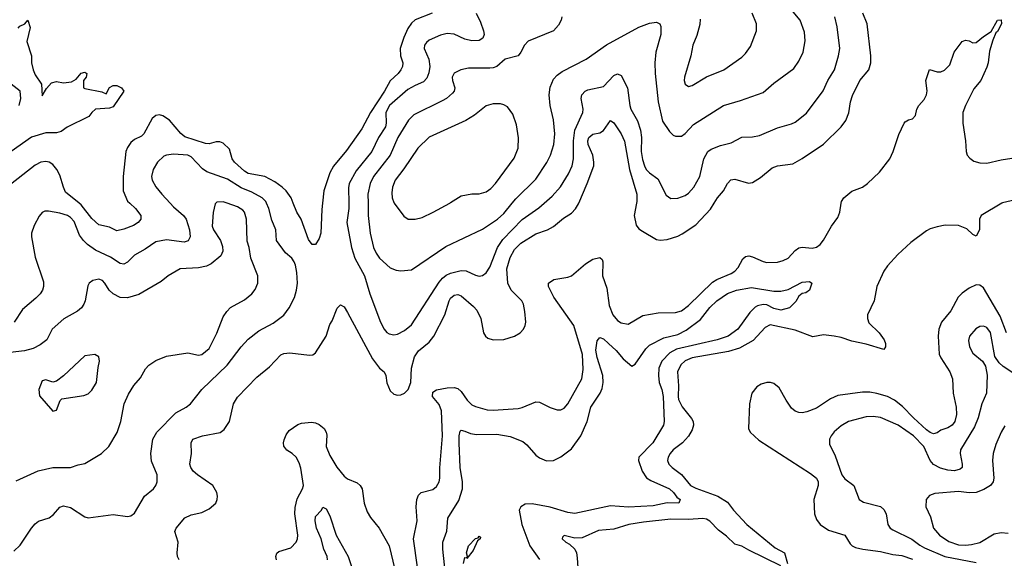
# Model space of a CAD drawing. Header units: inches. Extents: x 1305375 to 1407406, y 744550 to 841633.
# Tile 371 of 509: x 1352804 to 1358348, y 817999 to 821033. Entities that reach past the tile are written whole.
import ezdxf

# ---------------------------------------------------------------- set-up
doc = ezdxf.new("R2010")
doc.units = ezdxf.units.IN
doc.header["$MEASUREMENT"] = 0
doc.layers.add('B3851', color=7, linetype='Continuous')
doc.layers.add('B3852', color=7, linetype='Continuous')

msp = doc.modelspace()

# ---------------------------------------------------------------- linework, layer by layer
at = {"layer": 'B3851', "color": 5}
for points, elevation in [([(1353907.1, 820000), (1353903.4, 819996.6), (1353893, 819947), (1353887.9, 819870), (1353895.5, 819850), (1353934.7, 819790), (1353944.8, 819755.2), (1353946.7, 819730), (1353936.5, 819703.5), (1353881.9, 819658.1), (1353854.6, 819645.4), (1353810, 819635), (1353706.8, 819630), (1353640.5, 819590), (1353601.1, 819558.9), (1353474.7, 819485.3), (1353410, 819466), (1353370, 819468.7), (1353330, 819489.7), (1353308.3, 819510), (1353283.5, 819550), (1353270, 819563.5), (1353250, 819570.8), (1353215.2, 819564.8), (1353194.9, 819550), (1353186.6, 819533.4), (1353171.5, 819450), (1353164.9, 819430), (1353151.6, 819410), (1353129.3, 819390.7), (1353051.4, 819348.6), (1352987, 819290), (1352956, 819230), (1352918.6, 819201.4), (1352879.7, 819180.3), (1352831.3, 819168.7), (1352750, 819158.7)], 1260), ([(1352770, 818039.3), (1352806.9, 818073.1), (1352869.8, 818170), (1352890, 818193.8), (1352910, 818209), (1352970, 818228.1), (1352993.8, 818246.2), (1353030, 818286.9), (1353050, 818295), (1353090, 818285.8), (1353170, 818233.1), (1353190, 818227.2), (1353330, 818247), (1353410, 818235.8), (1353430, 818239.3), (1353450, 818253.4), (1353506, 818350), (1353557, 818390), (1353571, 818409), (1353578, 818430), (1353576.9, 818470), (1353545.8, 818545.8), (1353541.1, 818590), (1353553.5, 818670), (1353575.9, 818710), (1353681.9, 818818.1), (1353740.5, 818850), (1353765.1, 818870), (1353828.6, 818950), (1353972.1, 819087.9), (1354050, 819190.2), (1354090, 819234.4), (1354150, 819281.5), (1354230, 819323.8), (1354290, 819369.4), (1354321, 819410), (1354350.9, 819469.1), (1354362.6, 819510), (1354367.7, 819550), (1354365, 819610), (1354356.5, 819650), (1354349.8, 819670), (1354335.1, 819690), (1354299.9, 819719.9), (1354249.8, 819790), (1354245.2, 819850), (1354224.2, 819904.2), (1354206.7, 819970), (1354193.6, 820000)], 1240), ([(1353650.9, 820000), (1353670, 819979.7), (1353725.2, 819930), (1353740.2, 819910), (1353760.2, 819850), (1353764.4, 819810), (1353752.5, 819787.5), (1353730, 819779.8), (1353630, 819793.6), (1353570, 819781.9), (1353510, 819740.3), (1353450, 819706.8), (1353410, 819667.4), (1353390, 819656.5), (1353370, 819660.2), (1353315, 819695), (1353230, 819735.7), (1353186.1, 819766.1), (1353162, 819790), (1353140.4, 819820.4), (1353110, 819895.6), (1353090, 819918.6), (1353072.3, 819930), (1353030, 819943.9), (1352966.1, 819953.9), (1352945.8, 819954.1), (1352930, 819947), (1352912.6, 819927.4), (1352885.6, 819874.4), (1352870.2, 819830), (1352869.3, 819810), (1352890, 819694.8), (1352936.9, 819556.9), (1352937.7, 819530), (1352932.1, 819510), (1352919.6, 819490), (1352894.8, 819465.2), (1352818.9, 819401.1), (1352771.5, 819330)], 1240), ([(1352783.3, 818436.7), (1352908.1, 818491.9), (1352990, 818511.7), (1353090, 818510.5), (1353133.6, 818526.4), (1353170, 818533.8), (1353265.1, 818590), (1353306.3, 818630), (1353352.3, 818707.7), (1353373.8, 818770), (1353392.3, 818870), (1353416.6, 818923.4), (1353447, 818973), (1353483.2, 819016.8), (1353512.5, 819067.5), (1353530, 819086.7), (1353570, 819113.8), (1353630, 819138.6), (1353750, 819156.3), (1353810, 819143.6), (1353830, 819146.5), (1353870, 819181.3), (1353913, 819267), (1353950, 819360.4), (1353970, 819390.4), (1353990, 819411.8), (1354070, 819455.3), (1354110, 819488.5), (1354130, 819513.4), (1354144.4, 819550), (1354144.8, 819590), (1354104.5, 819690), (1354096, 819750), (1354084.9, 819784.9), (1354081.4, 819910), (1354070, 819949.6), (1354060.2, 819960.2), (1354030, 819979.1), (1353971.3, 820000)], 1260), ([(1353423.1, 820000), (1353455.8, 819970), (1353486.3, 819930), (1353486, 819910), (1353470.3, 819890), (1353445.2, 819874.8), (1353390, 819852.8), (1353350, 819843.1), (1353310, 819863.7), (1353250, 819877.4), (1353210, 819913.2), (1353149.9, 819990), (1353137.7, 820000)], 1220), ([(1353701, 817990), (1353692.1, 818010), (1353689.8, 818030), (1353696.4, 818090), (1353678, 818150), (1353683.9, 818170), (1353733.5, 818226.5), (1353770, 818244.7), (1353830, 818257.3), (1353870, 818279), (1353907.8, 818310), (1353916.3, 818330), (1353918.3, 818350), (1353913.7, 818370), (1353891.1, 818410), (1353804.4, 818470), (1353781, 818490), (1353767.4, 818510), (1353762.3, 818530), (1353771.3, 818590), (1353769.7, 818650), (1353778.7, 818670), (1353832.3, 818690), (1353931.7, 818708.3), (1353955.6, 818724.4), (1353984.8, 818770), (1354007.8, 818870), (1354030, 818907.2), (1354139.7, 819020.3), (1354210, 819078.3), (1354274.7, 819145.3), (1354290, 819152.6), (1354324, 819156), (1354436.2, 819143.8), (1354453.8, 819146.2), (1354470, 819156.5), (1354529.8, 819250), (1354550, 819316), (1354563.6, 819336.4), (1354592, 819408), (1354610, 819426.8), (1354630, 819415.5), (1354650, 819384.4), (1354790, 819123.2), (1354830, 819070.2), (1354856.2, 819050), (1354865.8, 819030), (1354870, 818987.7), (1354890, 818942.4), (1354910, 818923.1), (1354930, 818918.5), (1354950, 818920.2), (1354969.6, 818930), (1354990.6, 818950), (1355005.7, 818990), (1355009.2, 819070), (1355026.3, 819133.7), (1355050, 819167.7), (1355110, 819216.8), (1355136.1, 819250), (1355198, 819370), (1355221.4, 819450), (1355230, 819464.9), (1355250, 819482.4), (1355270, 819486.2), (1355290, 819476.9), (1355358.4, 819418.4), (1355377.1, 819397.1), (1355399.8, 819350), (1355415.6, 819270), (1355425.7, 819250), (1355440, 819240), (1355470, 819230.2), (1355530, 819232.2), (1355589.8, 819250.2), (1355622.4, 819270), (1355640.5, 819290), (1355649.8, 819310.2), (1355652.7, 819330), (1355647.3, 819390), (1355640.2, 819430), (1355631.9, 819450), (1355570.5, 819510), (1355552.3, 819550), (1355547.1, 819630), (1355565.5, 819694.5), (1355590, 819739.4), (1355625.9, 819774.1), (1355710, 819827.5), (1355775.1, 819850), (1355810, 819868.4), (1355864.8, 819915.2), (1355910, 819943.5), (1355932.8, 819967.2), (1355950, 819996.5), (1355951.5, 820000)], 1220), ([(1354508.5, 820000), (1354504.8, 819964.8), (1354498.4, 819830), (1354490, 819800.9), (1354470, 819767), (1354450, 819767.3), (1354430, 819794.5), (1354387.7, 819910), (1354365, 819950), (1354344.3, 820000)], 1220), ([(1354656.4, 820000), (1354657.1, 819970), (1354646.2, 819890), (1354671.2, 819750), (1354690.7, 819690), (1354744.7, 819590), (1354775.5, 819490), (1354835.3, 819330), (1354855.5, 819290), (1354870, 819271.6), (1354883.5, 819263.5), (1354910, 819257.6), (1354930, 819261.2), (1354970, 819282.6), (1355010, 819314.7), (1355165.8, 819554.1), (1355183.4, 819576.6), (1355205.3, 819594.7), (1355230, 819605.5), (1355290, 819620.9), (1355318.5, 819618.5), (1355370, 819593.4), (1355390, 819589.1), (1355410, 819592.6), (1355430, 819607.2), (1355450, 819639.5), (1355494.1, 819750), (1355524.3, 819795.7), (1355633, 819907), (1355726.3, 819973.7), (1355756.6, 820000)], 1240), ([(1354764.9, 820000), (1354765.9, 819930), (1354777.7, 819830), (1354795, 819750), (1354810, 819717.4), (1354830, 819690.3), (1354890, 819635.3), (1354922.6, 819622.6), (1354950, 819618.8), (1355010, 819624.9), (1355204, 819756), (1355410, 819852.6), (1355493.1, 819910), (1355530, 819941.5), (1355577.3, 820000)], 1260), ([(1354912.2, 820000), (1354966.1, 819926.1), (1354990.3, 819910.3), (1355030, 819908.8), (1355070, 819918.9), (1355132.3, 819950), (1355224.9, 820000)], 1280), ([(1355044.4, 817950), (1355020.4, 818110), (1355042.3, 818210), (1355035.9, 818290), (1355040.3, 818330), (1355050, 818354.9), (1355065.1, 818370), (1355130, 818386.9), (1355150, 818403.7), (1355165.7, 818430), (1355169.8, 818450), (1355169, 818509), (1355184, 818690), (1355178.7, 818830), (1355166.4, 818866.4), (1355128, 818910), (1355130, 818936), (1355150, 818948.8), (1355210, 818959.3), (1355250, 818960.8), (1355270, 818955.6), (1355290, 818938.9), (1355323.5, 818890), (1355350, 818864.7), (1355370, 818853.7), (1355435.6, 818835.6), (1355470, 818833.1), (1355610, 818842.9), (1355632, 818848), (1355710, 818881.3), (1355730, 818879.1), (1355790, 818849), (1355830, 818836), (1355850, 818835.8), (1355870, 818845.5), (1355890, 818870.4), (1355969.4, 819010.6), (1355976.9, 819063.1), (1355972.3, 819147.7), (1355923.8, 819310), (1355812.1, 819470), (1355781, 819530), (1355781.5, 819550), (1355810.5, 819569.5), (1355890, 819582.3), (1355910, 819590.2), (1355990, 819658.9), (1356030, 819684.5), (1356070, 819692.9), (1356082.7, 819682.7), (1356087.7, 819670), (1356085.5, 819590), (1356110, 819520.5), (1356123.6, 819423.6), (1356142.7, 819370), (1356170, 819338.5), (1356190, 819325.5), (1356230, 819318.9), (1356313, 819367), (1356398, 819382), (1356495.8, 819384.2), (1356530, 819394.2), (1356570, 819423.2), (1356705.2, 819554.8), (1356729.4, 819570.6), (1356810, 819603), (1356830, 819616.9), (1356850, 819638), (1356874.6, 819685.5), (1356890, 819698.5), (1356910, 819702.2), (1356930, 819698.4), (1356990, 819670.8), (1357010, 819666.4), (1357070, 819667.1), (1357103.3, 819676.7), (1357129.9, 819690.1), (1357170, 819732.9), (1357190, 819747.9), (1357210, 819751.2), (1357265.8, 819745.8), (1357290, 819752.6), (1357310, 819766.5), (1357330, 819791.6), (1357375.3, 819870), (1357410, 819918.2), (1357422, 819950), (1357429.6, 820000)], 1180), ([(1356276.1, 820000), (1356263.7, 819930), (1356275, 819875), (1356290, 819856), (1356310, 819841.3), (1356390, 819796), (1356410, 819791.6), (1356450, 819795.6), (1356510, 819814.7), (1356533.9, 819826.1), (1356610, 819878.5), (1356693.5, 819966.5), (1356713.9, 820000)], 1220), ([(1358333.6, 820000), (1358218, 819930), (1358207.2, 819910), (1358207.9, 819850), (1358190, 819814), (1358170, 819822.6), (1358136, 819856), (1358090, 819874.6), (1358015.2, 819875.2), (1357970, 819866.3), (1357930, 819855), (1357910, 819844.1), (1357820.9, 819779.1), (1357747.8, 819710), (1357690, 819647.3), (1357670, 819616.8), (1357630.1, 819530), (1357615.5, 819450), (1357577.4, 819370), (1357576.6, 819350), (1357585.8, 819325.8), (1357642.2, 819270), (1357672.2, 819230), (1357679.1, 819210), (1357679.5, 819190), (1357670, 819176.2), (1357570, 819206.5), (1357490, 819223), (1357430, 819243.2), (1357390, 819251.3), (1357330, 819258.6), (1357270, 819246.4), (1357170, 819284.3), (1357030, 819314.1), (1357000.7, 819299.3), (1356934.5, 819225.5), (1356856.3, 819183.7), (1356795, 819165), (1356590, 819128.7), (1356550, 819111.5), (1356526, 819090), (1356508.1, 819050), (1356514, 818970), (1356510.7, 818910.7), (1356513.7, 818893.7), (1356533, 818853), (1356586.9, 818786.9), (1356595.9, 818770), (1356598.6, 818750), (1356590, 818722.6), (1356570, 818687), (1356536.2, 818650), (1356483.9, 818610), (1356465.4, 818590), (1356454.7, 818570), (1356451.3, 818550), (1356458.5, 818530), (1356477.7, 818510), (1356530, 818471), (1356580.2, 818410), (1356610, 818394.8), (1356735.6, 818350), (1356790, 818314.9), (1356823.6, 818270), (1356898.7, 818190), (1357058.1, 818058.1), (1357110.3, 818030.3), (1357127.6, 817970)], 1180), ([(1355201.2, 817910), (1355185.5, 818050), (1355187.1, 818090), (1355208.5, 818151.5), (1355214.3, 818225.7), (1355275.7, 818324.3), (1355296.8, 818390), (1355296.6, 818430), (1355284.6, 818510), (1355277.8, 818650), (1355278.4, 818690), (1355284.5, 818715.5), (1355290, 818720.4), (1355310, 818716.5), (1355342.9, 818702.9), (1355375.9, 818695.9), (1355490, 818698.3), (1355565.1, 818685.1), (1355637.3, 818657.3), (1355659.3, 818639.3), (1355710, 818581.1), (1355730, 818566.3), (1355770, 818548.8), (1355810, 818549.5), (1355850, 818571.2), (1355910, 818616), (1355963.4, 818690), (1355999.5, 818770), (1356020.2, 818850), (1356071.4, 818930), (1356083.2, 818956.8), (1356089.4, 818990), (1356087.4, 819030), (1356056, 819130), (1356048.4, 819171.6), (1356054.7, 819225.3), (1356070, 819243), (1356090, 819235.6), (1356119.6, 819210), (1356162.3, 819170), (1356202.4, 819122.4), (1356250, 819081.3), (1356270, 819092.7), (1356330, 819178.6), (1356350, 819200.2), (1356430, 819241.8), (1356510, 819260.5), (1356556.4, 819283.6), (1356636.2, 819343.8), (1356690, 819411.7), (1356729, 819450), (1356790, 819490.8), (1356839.3, 819510), (1356923.9, 819523.9), (1357050, 819504.9), (1357090, 819503.8), (1357130, 819513.7), (1357210, 819555.5), (1357250, 819559.3), (1357264, 819550), (1357250, 819509), (1357230, 819495.1), (1357208.8, 819491.2), (1357190, 819476), (1357174.8, 819445.2), (1357138, 819410), (1357090, 819397.7), (1357050, 819407.2), (1357010, 819427.7), (1356990, 819429.3), (1356958.2, 819421.8), (1356945.3, 819414.7), (1356915.5, 819384.5), (1356847, 819290), (1356792, 819250), (1356730.4, 819230), (1356502, 819178), (1356464, 819156), (1356418.7, 819110), (1356403.3, 819070), (1356400.3, 819030), (1356404.7, 818990), (1356419.8, 818950), (1356427.2, 818910), (1356432.3, 818770), (1356428.5, 818750), (1356369, 818650), (1356290.1, 818570), (1356287.5, 818550), (1356308.8, 818490), (1356333.5, 818453.5), (1356356.9, 818436.9), (1356462.2, 818390), (1356485, 818370), (1356503.9, 818343.9), (1356522.4, 818330), (1356516, 818310), (1356448.5, 818311.5), (1356370, 818295.8), (1356231.7, 818288.3), (1356130, 818294.4), (1355930, 818251), (1355890, 818256.9), (1355790, 818287.9), (1355690, 818306.5), (1355650, 818304), (1355625, 818290), (1355615.3, 818270), (1355631.2, 818190), (1355675.7, 818070), (1355730, 817992.2)], 1160), ([(1358360.7, 819270), (1358323.6, 819363.6), (1358230, 819522.6), (1358210, 819537.7), (1358190, 819539.1), (1358150, 819520.4), (1358110, 819493.7), (1358088.9, 819470), (1358047, 819393), (1357994, 819330), (1357978.6, 819290), (1357975, 819250), (1357981.2, 819150), (1357990, 819128.5), (1358040.2, 819050), (1358056.9, 819010), (1358059.7, 818930), (1358075.9, 818850), (1358078.5, 818810), (1358069.4, 818770), (1358054.3, 818750), (1358030, 818734.9), (1357990, 818720.7), (1357970, 818707.1), (1357950, 818699.8), (1357930, 818707.3), (1357910, 818722.4), (1357836, 818790), (1357775.1, 818855.1), (1357730, 818889.3), (1357690, 818909.9), (1357630, 818928.5), (1357590, 818936.1), (1357550, 818935.9), (1357410, 818916.5), (1357370, 818896.8), (1357290, 818844.8), (1357235.9, 818824.1), (1357210, 818819), (1357190, 818820.3), (1357170, 818827.7), (1357150, 818845.7), (1357118.8, 818890), (1357079.3, 818959.3), (1357050, 818984.7), (1357030.6, 818990.6), (1357010, 818989.8), (1356979.3, 818980.7), (1356953.9, 818966.1), (1356926.9, 818930), (1356912.5, 818870), (1356908.1, 818730), (1356916.3, 818710), (1356965.5, 818665.5), (1357257.3, 818477.3), (1357290.1, 818450.1), (1357298.8, 818430), (1357299.4, 818410), (1357275.8, 818330), (1357279.4, 818250), (1357290, 818218), (1357311.3, 818190), (1357357.7, 818157.7), (1357449.4, 818129.4), (1357480.3, 818080.3), (1357490.2, 818070.2), (1357510, 818061.1), (1357550.8, 818050.8), (1357650, 818038.2), (1357720.4, 818020.4), (1357770, 818014.7), (1357830, 817994.1)], 1220), ([(1358400.7, 819040.7), (1358340.6, 819080.6), (1358319.6, 819099.6), (1358295.2, 819135.2), (1358270, 819271.5), (1358250, 819299.1), (1358230, 819307.3), (1358210, 819304.7), (1358188.1, 819291.9), (1358152.7, 819250), (1358147.1, 819227.1), (1358152.3, 819190), (1358170, 819154), (1358224.9, 819110), (1358241.8, 819081.8), (1358251.3, 819031.3), (1358248.1, 818930), (1358220.6, 818870), (1358200.2, 818790), (1358180, 818740), (1358101.5, 818610), (1358099.4, 818590), (1358111.1, 818528.9), (1358110.2, 818510), (1358098.9, 818501.1), (1358067.1, 818492.9), (1358030, 818495.5), (1357988, 818508), (1357950, 818528.3), (1357930.3, 818550.3), (1357894.5, 818630), (1357836.1, 818690), (1357750, 818748.6), (1357650, 818792.9), (1357610, 818799.1), (1357570, 818796), (1357470.9, 818769.1), (1357430, 818744.7), (1357390, 818711), (1357373.1, 818690), (1357364.2, 818670), (1357363, 818643), (1357395.7, 818575.7), (1357433.2, 818470), (1357450, 818447.8), (1357501.1, 818410), (1357530.4, 818330), (1357555.5, 818315.5), (1357650, 818291.7), (1357670, 818274.9), (1357683.1, 818250), (1357691.5, 818190), (1357704.6, 818170), (1357719.2, 818159.2), (1357827.1, 818107.1), (1357872.6, 818072.6), (1357898.8, 818058.8), (1358013.8, 818010), (1358190, 817976.5)], 1240), ([(1354249.8, 817990), (1354246.6, 818010), (1354251.9, 818028.1), (1354262.9, 818037.1), (1354330, 818058), (1354360.4, 818090), (1354368.7, 818110), (1354369.8, 818130.2), (1354352.9, 818250), (1354353.9, 818286.1), (1354365.6, 818334.4), (1354396.1, 818390), (1354400.7, 818410), (1354386.5, 818506.5), (1354377.6, 818537.6), (1354359.7, 818570), (1354338.3, 818590), (1354308.2, 818608.2), (1354291.6, 818631.6), (1354288.2, 818650), (1354293, 818667), (1354304.4, 818695.6), (1354321.2, 818718.8), (1354370, 818753), (1354390, 818759.7), (1354446.1, 818766.1), (1354470, 818762.3), (1354490, 818753.1), (1354518.9, 818730), (1354530, 818710.5), (1354532.9, 818692.9), (1354528.6, 818630), (1354550, 818579), (1354590, 818512.1), (1354630, 818462.9), (1354650, 818447.5), (1354704.1, 818424.1), (1354721.3, 818410), (1354731.7, 818390), (1354743.6, 818310), (1354760.7, 818260.7), (1354779.3, 818230), (1354828.4, 818170), (1354884.9, 818070), (1354915.8, 817935.8)], 1180), ([(1358350, 818745.4), (1358329.3, 818710), (1358300.2, 818639.8), (1358285.7, 818590), (1358281.9, 818550), (1358289.3, 818450), (1358284.2, 818430), (1358270.1, 818409.9), (1358233.4, 818386.6), (1358190, 818370.5), (1358150, 818368.6), (1358090, 818375), (1357955.9, 818364.1), (1357926.5, 818353.5), (1357907.2, 818330), (1357906.7, 818290), (1357932.6, 818232.6), (1357948.3, 818168.3), (1357982, 818130), (1358034.7, 818094.7), (1358090, 818076.1), (1358130, 818073.7), (1358162.8, 818077.2), (1358210, 818088.2), (1358290, 818137.9), (1358330, 818145.4), (1358370, 818140.9)], 1260), ([(1354537, 817990), (1354534.1, 818010), (1354515.7, 818050), (1354500.6, 818110), (1354475.1, 818170), (1354466.6, 818210), (1354470, 818234.9), (1354502.4, 818270), (1354510, 818286.8), (1354530, 818278.8), (1354550, 818239.1), (1354585.3, 818130), (1354654, 818010), (1354690, 817897)], 1160), ([(1357090, 817956.2), (1356910, 818044.6), (1356870, 818068.7), (1356830, 818078.6), (1356784.2, 818124.2), (1356737.7, 818157.7), (1356690, 818207.9), (1356670, 818219.9), (1356650, 818224.3), (1356570, 818217.1), (1356470, 818220.1), (1356316.7, 818203.3), (1356233, 818190), (1356150, 818163.7), (1356063.6, 818156.4), (1355970, 818114), (1355930, 818113.7), (1355870, 818128.7), (1355860.7, 818119.3), (1355858.8, 818110), (1355878.8, 818090), (1355899.3, 818079.3), (1355930.2, 818050.2), (1355938.9, 818030), (1355943, 818003), (1355949.2, 817889.2)], 1180), ([(1355301.7, 817970), (1355310, 818004.7), (1355318, 818002), (1355326, 818010), (1355319.5, 818030), (1355329.8, 818070), (1355370, 818110.4), (1355385.1, 818114.9), (1355390, 818124.7), (1355398, 818118), (1355396.3, 818110), (1355382, 818098), (1355357, 818043), (1355322, 817998)], 1140)]:
    msp.add_lwpolyline(points, dxfattribs=dict(at, elevation=elevation))
at = {"layer": 'B3851', "color": 5, "elevation": 1280}
msp.add_lwpolyline([(1353226.6, 819146.6), (1353170, 819139.6), (1353050, 819027), (1353010, 818997), (1352990, 818991.6), (1352950, 819005.6), (1352930, 818999.5), (1352910.4, 818950), (1352915.2, 818915.2), (1352990, 818828.9), (1353010, 818833), (1353031.3, 818888.7), (1353041.7, 818898.3), (1353164.2, 818915.8), (1353190, 818926.7), (1353210, 818946), (1353236, 818990), (1353245.3, 819074.7), (1353253.6, 819110), (1353250, 819134)], close=True, dxfattribs=at)
at = {"layer": 'B3852', "color": 5}
for points, elevation in [([(1355577.3, 820000), (1355596.4, 820023.6), (1355710, 820135.3), (1355772, 820228), (1355792.9, 820270), (1355811.9, 820330), (1355816.5, 820390), (1355809.8, 820469.8), (1355789.8, 820550), (1355785.3, 820610), (1355790, 820653.4), (1355810, 820698.9), (1355830, 820721.5), (1355858, 820742), (1355993.6, 820810), (1356108.5, 820891.5), (1356290, 820991.8), (1356350, 821013.4), (1356390, 821018.7), (1356407.3, 821010), (1356414.1, 820994.1), (1356413.6, 820950), (1356386, 820850), (1356380.7, 820790), (1356381.2, 820730), (1356398.4, 820570), (1356422.5, 820462.5), (1356462.8, 820402.8), (1356483.2, 820383.2), (1356496.9, 820376.9), (1356530, 820377.6), (1356550, 820391.5), (1356597.6, 820442.4), (1356767.3, 820550), (1356862.9, 820577.1), (1356990, 820622.4), (1357050, 820676.5), (1357161.8, 820758.2), (1357190, 820799.3), (1357214.5, 820850), (1357225.7, 820914.3), (1357222.4, 820962.4), (1357198.5, 821030), (1357130, 821111.2)], 1260), ([(1355126.7, 821070), (1355030, 821031.6), (1355010, 821012.9), (1354990, 820984.2), (1354966.3, 820933.7), (1354945.9, 820870), (1354947.9, 820830), (1354960.9, 820790), (1354959, 820770), (1354950.1, 820750), (1354935.3, 820730), (1354890, 820689), (1354858.3, 820630), (1354779.8, 820510), (1354730, 820418.7), (1354644.2, 820295.8), (1354571.2, 820208.8), (1354550, 820171.2), (1354515.7, 820070), (1354508.5, 820000)], 1220), ([(1355373.2, 821070), (1355398.5, 821018.5), (1355415.5, 820970), (1355419.1, 820950), (1355411.7, 820928.3), (1355390, 820916.8), (1355350, 820914.3), (1355310, 820923.7), (1355250, 820951.6), (1355210, 820955), (1355173.4, 820946.6), (1355110, 820917.4), (1355094.5, 820905.5), (1355082.4, 820890), (1355081.8, 820870), (1355107.3, 820810), (1355112.6, 820770), (1355106.9, 820733.1), (1355096.2, 820703.8), (1355077.2, 820682.8), (1355030, 820662.9), (1354990, 820639.8), (1354885.3, 820550), (1354866.1, 820510), (1354867.4, 820450), (1354862.7, 820430), (1354824.1, 820370), (1354787.1, 820290), (1354698.7, 820181.3), (1354658.4, 820110), (1354654.4, 820085.6), (1354656.4, 820000)], 1240), ([(1355856.5, 821050), (1355852.9, 821030), (1355838.1, 821001.9), (1355809.6, 820970.4), (1355667.2, 820912.8), (1355645.6, 820890), (1355625.8, 820850), (1355610.2, 820829.8), (1355538, 820810), (1355490, 820769.8), (1355470, 820761.2), (1355450, 820759.4), (1355330, 820759.3), (1355287.3, 820750), (1355250, 820731.1), (1355238.9, 820710), (1355240.2, 820690), (1355254.7, 820650), (1355250.2, 820630), (1355240.3, 820619.7), (1355206, 820590), (1355183.3, 820576.7), (1355023.3, 820496.7), (1354993.5, 820466.5), (1354933, 820370), (1354889.6, 820270), (1354795.1, 820150), (1354776.8, 820110), (1354764.2, 820050), (1354764.9, 820000)], 1260), ([(1355756.6, 820000), (1355801.3, 820038.7), (1355848, 820092), (1355894.1, 820165.9), (1355913.7, 820210), (1355922.2, 820250), (1355922.3, 820350), (1355928.9, 820410), (1355973.8, 820510), (1355975.5, 820530), (1355964.8, 820590), (1355968.2, 820610), (1355987.8, 820630), (1356002.8, 820637.2), (1356090, 820657.6), (1356150, 820718.2), (1356170, 820727.8), (1356190, 820718.4), (1356225.7, 820650), (1356239, 820550), (1356245.7, 820530), (1356282.9, 820462.9), (1356299.3, 820410), (1356305.2, 820370), (1356303.1, 820290), (1356310, 820246), (1356321.4, 820210), (1356331.9, 820190), (1356350, 820170.2), (1356396, 820136), (1356444.5, 820044.5), (1356470, 820026.7), (1356510, 820027.1), (1356550, 820043.6), (1356570, 820056.9), (1356599.2, 820090), (1356634.2, 820150), (1356655.1, 820250), (1356679.2, 820290), (1356696.3, 820303.7), (1356750, 820324.3), (1356810, 820340.2), (1356869.1, 820370.9), (1356930, 820374.2), (1356970, 820381.8), (1357070, 820424.9), (1357150, 820447.2), (1357170, 820456.4), (1357234.2, 820505.8), (1357327.1, 820632.9), (1357354.2, 820690), (1357390.7, 820750), (1357414.5, 820830), (1357421.5, 820870), (1357407.5, 820992.5), (1357394, 821050)], 1240), ([(1356635.6, 821035.6), (1356633.7, 821006.3), (1356616, 820944), (1356594.4, 820890), (1356582.2, 820830), (1356547.1, 820710), (1356545.5, 820690), (1356550.3, 820670.3), (1356570, 820657.1), (1356590, 820662), (1356670, 820711.8), (1356769.3, 820750), (1356870, 820823), (1356890, 820842), (1356918.4, 820881.6), (1356951.8, 820970), (1356951.5, 821010), (1356928, 821070)], 1280), ([(1356713.9, 820000), (1356732.2, 820030), (1356766, 820070), (1356790, 820110.3), (1356808.5, 820131.5), (1356830, 820135.4), (1356907.5, 820112.5), (1356930, 820116.9), (1356974.9, 820145.1), (1357040.5, 820199.5), (1357070, 820210.2), (1357157.9, 820222.1), (1357209.2, 820250.8), (1357330, 820331.3), (1357430, 820429.1), (1357454.8, 820465.2), (1357472.1, 820507.9), (1357482, 820570), (1357493.9, 820606.1), (1357534.8, 820690), (1357584.1, 820750), (1357595.9, 820790), (1357595.8, 820830), (1357575.7, 821010), (1357550.4, 821070.4)], 1220), ([(1352795.3, 820984.7), (1352804, 820996), (1352832.7, 821010), (1352850, 821031.3), (1352862.9, 820990), (1352843.2, 820910), (1352870.9, 820830), (1352870.3, 820790), (1352879.5, 820750), (1352890, 820722.8), (1352925.5, 820670), (1352930, 820604.7), (1352954.6, 820645.4), (1352982, 820678), (1353010, 820684.7), (1353050, 820677.3), (1353096, 820684), (1353122, 820698), (1353150, 820731.3), (1353170, 820738), (1353182, 820730), (1353178, 820710), (1353162, 820690), (1353162, 820650), (1353170, 820644.7), (1353267, 820627), (1353290, 820614.8), (1353309.4, 820650.6), (1353330, 820663), (1353350, 820662.4), (1353376, 820650), (1353390.5, 820630.5), (1353330, 820542.7), (1353310, 820535.1), (1353230, 820529.6), (1353209.2, 820510.8), (1353192.6, 820487.4), (1353071.6, 820428.4), (1353037.3, 820402.7), (1353010, 820395.9), (1352950, 820395), (1352870, 820371.6), (1352639.2, 820210)], 1180), ([(1357429.6, 820000), (1357431, 820009), (1357444.8, 820030), (1357490, 820067), (1357550, 820090.1), (1357578.3, 820110), (1357644.9, 820175.1), (1357703.2, 820250), (1357722.5, 820290), (1357753.2, 820386.8), (1357784.5, 820450), (1357790, 820458.8), (1357808.7, 820470), (1357830, 820474.8), (1357847.3, 820492.7), (1357856, 820530), (1357865.7, 820550), (1357896.2, 820583.8), (1357909.8, 820610), (1357912.6, 820632.6), (1357905.1, 820690), (1357927.3, 820752.7), (1357970, 820740.2), (1357990, 820740.2), (1358011.9, 820748.1), (1358041.3, 820778.7), (1358065.1, 820850), (1358110, 820910.4), (1358130, 820917.3), (1358150, 820914), (1358170, 820902.8), (1358190, 820904), (1358230, 820938), (1358274.2, 820965.8), (1358310, 821030.3), (1358330, 821032), (1358331.7, 821010), (1358310, 820967.3), (1358300.2, 820959.8), (1358282.7, 820917.4), (1358264.7, 820855.3), (1358257.4, 820790), (1358250, 820765.1), (1358215.5, 820690), (1358176.9, 820643.1), (1358162.8, 820617.2), (1358128.5, 820550), (1358115.1, 820510), (1358114.1, 820450), (1358128.4, 820350), (1358132.1, 820290), (1358139, 820270), (1358152.9, 820252.9), (1358177.1, 820237.1), (1358210, 820226.5), (1358250, 820225.2), (1358330, 820244.5), (1358450, 820262.5)], 1180), ([(1352801.1, 820550), (1352809.8, 820590), (1352805.6, 820630), (1352756, 820670)], 1180), ([(1355224.9, 820000), (1355230, 820002.8), (1355290, 820040.8), (1355350, 820052.6), (1355391.7, 820051.7), (1355430, 820063), (1355457.3, 820082.7), (1355483.5, 820110), (1355587.3, 820252.7), (1355611.1, 820310), (1355612.2, 820367.8), (1355601.7, 820441.7), (1355580.3, 820500.3), (1355550, 820541.6), (1355530, 820554.3), (1355510, 820558.9), (1355470, 820558.5), (1355430, 820547.4), (1355363.9, 820496.1), (1355315, 820465), (1355110, 820371.8), (1355044.7, 820310), (1354967.2, 820192.8), (1354918.2, 820130), (1354902.9, 820090), (1354898.7, 820058.7), (1354900.8, 820030), (1354910, 820003), (1354912.2, 820000)], 1280), ([(1354344.3, 820000), (1354331.9, 820030), (1354303.1, 820070), (1354281.7, 820090), (1354239.7, 820119.7), (1354183, 820150), (1354090, 820167.1), (1354070, 820179.5), (1354012.4, 820230), (1354000.5, 820250), (1353984.2, 820304.2), (1353950, 820337.6), (1353930, 820345.6), (1353910, 820345.6), (1353870, 820333.5), (1353850, 820335), (1353733.4, 820373.4), (1353711.3, 820391.3), (1353647.2, 820467.2), (1353610, 820492.5), (1353590, 820497), (1353570, 820493.8), (1353550, 820477.2), (1353502.2, 820390), (1353490, 820377.8), (1353450, 820357.5), (1353430, 820341.8), (1353410, 820312.6), (1353401.5, 820290), (1353385.3, 820150), (1353386.8, 820070), (1353411, 820011), (1353423.1, 820000)], 1220), ([(1355951.5, 820000), (1355998.4, 820110), (1356035.6, 820210), (1356037, 820230), (1356030, 820269.7), (1356004.8, 820330), (1356002.8, 820350), (1356008.3, 820370), (1356030, 820388.5), (1356070, 820396.6), (1356090, 820408.2), (1356130, 820465.5), (1356150, 820452.2), (1356190.9, 820390), (1356209.6, 820349.6), (1356236.5, 820190), (1356278.8, 820050), (1356277.9, 820010), (1356276.1, 820000)], 1220), ([(1354193.6, 820000), (1354189.2, 820010), (1354168.2, 820030), (1354110, 820062.5), (1354050, 820085.2), (1353974.1, 820134.1), (1353856.9, 820176.9), (1353833.6, 820193.6), (1353770, 820260.5), (1353750, 820269.9), (1353670, 820276.3), (1353630, 820270.7), (1353615.8, 820264.2), (1353579.2, 820230), (1353555, 820190), (1353546.4, 820150), (1353550.2, 820130), (1353570.9, 820090.9), (1353603.9, 820050), (1353650.9, 820000)], 1240), ([(1353137.7, 820000), (1353061.9, 820061.9), (1353049.4, 820089.4), (1353030, 820156.9), (1353012.5, 820190), (1352990, 820217), (1352970, 820229.9), (1352950, 820233.8), (1352923.1, 820230), (1352890, 820214.6), (1352680.8, 820050), (1352660.2, 820030), (1352649.1, 820010), (1352648.4, 820000)], 1220), ([(1353971.3, 820000), (1353950, 820007.6), (1353913.8, 820006.2), (1353907.1, 820000)], 1260), ([(1358410, 820018.5), (1358337.6, 820002.4), (1358333.6, 820000)], 1180)]:
    msp.add_lwpolyline(points, dxfattribs=dict(at, elevation=elevation))

doc.saveas('drawing.dxf')
